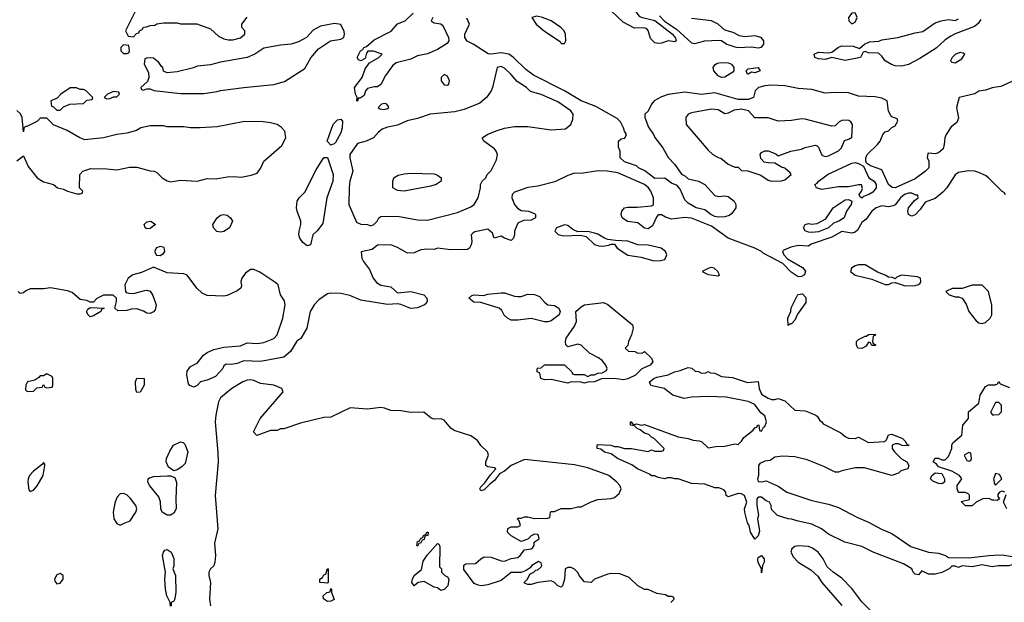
# Model space of a CAD drawing. Header units: inches. Extents: x 2348341 to 2479810, y 460419 to 613669.
# Tile 448 of 656: x 2414168 to 2420063, y 542551 to 546036. Entities that reach past the tile are written whole.
import ezdxf

# ---------------------------------------------------------------- set-up
doc = ezdxf.new("R2010")
doc.units = ezdxf.units.IN
doc.header["$MEASUREMENT"] = 0
doc.layers.add('C4514', color=7, linetype='Continuous')
doc.layers.add('C4524', color=7, linetype='Continuous')

msp = doc.modelspace()

# ---------------------------------------------------------------- linework, layer by layer
at = {"layer": 'C4514', "color": 2}
for points, elevation in [([(2414861, 546090), (2414802, 545970), (2414818, 545938), (2414850, 545934), (2414867.3, 545952.7), (2414882, 545958), (2414886, 545970), (2414902, 545978), (2414908.4, 545991.6), (2414927.3, 545992.7), (2414950, 546002), (2414976.4, 546003.6), (2414990, 546012), (2415030, 546018), (2415110, 546018), (2415130, 546011.3), (2415228.9, 546011.1), (2415310, 545982), (2415358, 545938), (2415390, 545921), (2415415.3, 545915.3), (2415444.7, 545915.3), (2415490, 545926.8), (2415515.3, 545950), (2415515.3, 545970), (2415498, 545990), (2415498, 546010), (2415529.3, 546050.7)], 38), ([(2416642, 546050), (2416632, 546030), (2416650, 546018), (2416690, 546011.3), (2416701, 546001), (2416734.8, 545930), (2416738, 545910), (2416727.3, 545892.7), (2416670, 545857.2), (2416610, 545832.7), (2416550, 545819.3), (2416510, 545800.9), (2416421.4, 545778.6), (2416400.5, 545759.5), (2416358, 545702), (2416330, 545649), (2416310, 545635.3), (2416290, 545635.3), (2416250, 545624), (2416238.8, 545610), (2416230, 545582), (2416206, 545566), (2416194, 545566), (2416190, 545548.7), (2416186, 545550), (2416188, 545570), (2416179, 545590), (2416173.2, 545630), (2416219, 545690), (2416237.5, 545742.5), (2416262, 545778), (2416318, 545810), (2416338, 545830), (2416287.3, 545847.3), (2416252.7, 545847.3), (2416243.6, 545836.4), (2416236, 545804), (2416210, 545789), (2416196.4, 545796.4), (2416189, 545810), (2416209.2, 545850), (2416222, 545858), (2416228.7, 545870), (2416244, 545876), (2416290, 545914.8), (2416392.7, 545967.3), (2416430, 546011), (2416475.3, 546030), (2416524.8, 546075.2)], 34), ([(2420000, 545630.7), (2419990, 545629.3), (2419950, 545614.5), (2419910, 545609.3), (2419886.7, 545593.3), (2419794, 545570), (2419778, 545510), (2419790, 545446), (2419778.8, 545421.2), (2419745.2, 545394.8), (2419714.8, 545350), (2419706.8, 545330), (2419704, 545290), (2419696.7, 545263.3), (2419670, 545239), (2419650, 545234), (2419610, 545238), (2419605.4, 545234.6), (2419602, 545210), (2419611.3, 545191.3), (2419610.6, 545150.6), (2419590.7, 545130), (2419530, 545084.2), (2419410, 545029.7), (2419392.7, 545032.7), (2419369.3, 545049.3), (2419330, 545138), (2419261.2, 545161.2), (2419238.6, 545178.6), (2419234.5, 545190), (2419234.7, 545210), (2419242, 545230), (2419304.5, 545290), (2419319.3, 545310), (2419335.3, 545350), (2419350, 545364.7), (2419370, 545372), (2419390, 545392), (2419410, 545402), (2419426, 545430), (2419422, 545442), (2419390, 545455.3), (2419383.2, 545463.2), (2419369.6, 545489.6), (2419361.2, 545550), (2419330, 545567.3), (2419290, 545575.1), (2419190, 545578), (2419130, 545597.6), (2419050, 545600.5), (2418990, 545596), (2418910, 545619), (2418830, 545624), (2418750, 545640.5), (2418670, 545645.1), (2418630, 545641.3), (2418591.3, 545630), (2418571, 545610), (2418561, 545570), (2418530, 545558), (2418470, 545558), (2418330, 545598), (2418250, 545587.6), (2418150, 545602.9), (2418050, 545588), (2418010, 545574.7), (2417967.7, 545550), (2417950.6, 545530), (2417930, 545488.7), (2417911.3, 545470), (2417910.8, 545450), (2417932.3, 545392.3), (2417962, 545350), (2417970.5, 545330.5), (2418018.8, 545270), (2418050, 545211.3), (2418090.6, 545170.6), (2418130, 545112), (2418150, 545102), (2418170, 545084.7), (2418232, 545070), (2418270, 545050.8), (2418330, 544984.7), (2418350, 544978), (2418390, 544982.8), (2418410, 544978.8), (2418446.8, 544950), (2418456, 544930), (2418456, 544910), (2418430, 544874), (2418415.9, 544864.1), (2418390, 544857), (2418350, 544854.5), (2418330, 544859.5), (2418305.2, 544870), (2418270, 544899), (2418218, 544910), (2418170, 544938), (2418150, 544958), (2418123.1, 545023.1), (2418104, 545044), (2418070, 545059), (2418030, 545089), (2417970, 545086.6), (2417911.5, 545131.5), (2417874, 545150), (2417861.2, 545161.2), (2417790, 545186.6), (2417764, 545210), (2417764, 545250), (2417753.6, 545273.6), (2417754, 545310), (2417770, 545322.8), (2417792, 545328), (2417802, 545350), (2417789, 545369), (2417784, 545390), (2417765.6, 545425.6), (2417745.6, 545445.6), (2417616.9, 545516.9), (2417530, 545551.6), (2417429.3, 545610), (2417244.6, 545704.6), (2417198.8, 545738.8), (2417124.5, 545810), (2417096, 545830), (2417050, 545838.7), (2416989.4, 545829.4), (2416972, 545832), (2416884, 545890), (2416847.3, 545907.3), (2416832.3, 545930), (2416832.3, 545950), (2416861.2, 546010), (2416844.5, 546044.5)], 34), ([(2417999, 546059), (2418028, 546028), (2418100.1, 545980.1), (2418190, 545897.3), (2418210, 545894), (2418270, 545910.4), (2418354, 545914), (2418370.7, 545910.7), (2418402, 545890), (2418450, 545874), (2418470, 545870.7), (2418550, 545874), (2418590, 545867.3), (2418610, 545871.3), (2418624, 545890), (2418624, 545910), (2418608, 545930), (2418570, 545939.3), (2418510, 545932.7), (2418478.6, 545938.6), (2418440.2, 545960.2), (2418390, 545974), (2418349.2, 546010), (2418310, 546029.6), (2418190, 546044.2)], 34), ([(2419923.5, 546036.5), (2419907.1, 546012.9), (2419885.4, 545994.6), (2419768.5, 545951.5), (2419742.8, 545937.2), (2419710, 545915.1), (2419654.7, 545865.3), (2419557, 545803), (2419490, 545767.8), (2419450, 545757.1), (2419410, 545759.4), (2419387.1, 545767.1), (2419349.5, 545790), (2419330, 545817.2), (2419310, 545835.1), (2419250, 545838), (2419230, 545846), (2419218, 545842), (2419202, 545810), (2419110, 545791.5), (2419030, 545809.3), (2418990, 545797.2), (2418950, 545801.2), (2418928.7, 545810), (2418924, 545830), (2418950, 545842.8), (2419010, 545837.3), (2419030, 545841), (2419070, 545870.8), (2419090, 545879.1), (2419158.5, 545878.5), (2419196.4, 545863.6), (2419226, 545890), (2419256.5, 545903.5), (2419312, 545908), (2419330, 545916), (2419426, 545930), (2419530, 545957.3), (2419575.5, 545964.5), (2419650, 546018), (2419686, 546030), (2419730, 546038), (2419770, 546032), (2419790, 546042)], 30), ([(2414150, 545190.8), (2414190, 545222), (2414218, 545158), (2414272, 545090), (2414310, 545066), (2414371, 545051), (2414394, 545030), (2414430, 545022), (2414454, 545010), (2414510, 544994), (2414530, 544994), (2414542, 544998), (2414546, 545010), (2414526, 545030), (2414528, 545110), (2414546, 545130), (2414594.6, 545145.4), (2414690, 545144.7), (2414750, 545138), (2414825.6, 545154.4), (2414870, 545154.8), (2414948.4, 545131.6), (2414974, 545130), (2414990, 545122), (2415022, 545090), (2415050, 545071.3), (2415070, 545066.8), (2415130, 545076), (2415230, 545070.8), (2415290, 545086), (2415343.5, 545083.5), (2415410, 545096), (2415450, 545098.8), (2415494.8, 545094.8), (2415554.8, 545105.2), (2415590, 545118.8), (2415610, 545146), (2415629.7, 545190.3), (2415736.6, 545283.4), (2415761.2, 545330), (2415755.3, 545370), (2415733.2, 545393.2), (2415710, 545408.7), (2415670, 545419), (2415625.6, 545425.6), (2415513.2, 545426.8), (2415350, 545396), (2415249.3, 545389.3), (2415190, 545389), (2415150, 545395.3), (2415050, 545395.3), (2415030, 545402), (2414950, 545402), (2414894, 545390), (2414866.4, 545373.6), (2414810, 545357.2), (2414750, 545349), (2414670.7, 545329.3), (2414558, 545318), (2414528, 545330), (2414452.9, 545372.9), (2414370, 545408), (2414330, 545446), (2414290, 545446), (2414274, 545430), (2414210, 545398), (2414202, 545398), (2414192.7, 545387.3), (2414190, 545366), (2414182, 545450), (2414173.6, 545473.6), (2414150, 545493.2)], 38), ([(2420000, 545058.7), (2419968.7, 545090), (2419950, 545104), (2419904.1, 545124.1), (2419886, 545130), (2419848, 545132), (2419790, 545121.2), (2419770, 545108.7), (2419718.8, 545030), (2419696.2, 545003.8), (2419650, 544966.6), (2419590, 544944), (2419559.9, 544900.1), (2419530, 544869), (2419510, 544861.2), (2419502.7, 544862.7), (2419488.7, 544870), (2419485.2, 544890), (2419489.5, 544910.5), (2419525.6, 544954.4), (2419548, 544970), (2419546, 544986), (2419534, 544986), (2419510, 544998), (2419490, 544999), (2419466, 544990), (2419441, 544970), (2419410.6, 544929.4), (2419398, 544922), (2419370, 544917), (2419330, 544922), (2419296, 544910), (2419271, 544890), (2419236.3, 544843.7), (2419210, 544822), (2419183.4, 544776.6), (2419170, 544764.5), (2419150, 544759.6), (2419090, 544769.6), (2419030, 544734.3), (2418906.4, 544693.6), (2418890, 544681.2), (2418830, 544685.6), (2418785.1, 544674.9), (2418743, 544657), (2418736, 544650), (2418744, 544630), (2418766.2, 544606.2), (2418854.1, 544554.1), (2418872.6, 544532.6), (2418866, 544510), (2418850, 544498.9), (2418830, 544497.7), (2418786.2, 544526.2), (2418736.9, 544576.9), (2418620.1, 544640.1), (2418610, 544649.3), (2418570, 544669.2), (2418410, 544729.7), (2418310, 544801.7), (2418190, 544849.6), (2418150, 544852.4), (2418070, 544843.6), (2418034.8, 544854.8), (2418010, 544868.7), (2417991.6, 544868.4), (2417982, 544858), (2417956.8, 544803.2), (2417930, 544785.2), (2417909.5, 544789.5), (2417870, 544821.2), (2417808, 544828), (2417776, 544850), (2417769.2, 544870), (2417772.3, 544890), (2417789.6, 544910.4), (2417810, 544915.5), (2417864.7, 544915.3), (2417950, 544922.8), (2417962, 544930), (2417962.7, 544970), (2417946, 545010), (2417932.3, 545030), (2417908.7, 545050), (2417750, 545119.7), (2417686, 545130), (2417631.5, 545131.5), (2417530, 545116.2), (2417490, 545117), (2417450, 545104.5), (2417373, 545067), (2417270, 545040.7), (2417210, 545031.8), (2417130, 545005.2), (2417117.3, 544990), (2417114.8, 544970), (2417131, 544930), (2417147.7, 544907.7), (2417170, 544894.8), (2417214, 544890), (2417250, 544876), (2417256, 544870), (2417256, 544850), (2417230, 544837.2), (2417184.7, 544835.3), (2417150, 544818), (2417131.3, 544770), (2417131.3, 544750), (2417124.7, 544730), (2417110, 544715.3), (2417070, 544729), (2417050, 544742), (2417009, 544729), (2416998, 544758), (2416970, 544782), (2416893.7, 544766.3), (2416880.5, 544759.5), (2416871, 544750), (2416874.8, 544710), (2416871.1, 544688.9), (2416862, 544670), (2416850, 544662), (2416750, 544659), (2416670, 544668.7), (2416650, 544662), (2416610, 544664), (2416570, 544659.3), (2416530, 544641.2), (2416490, 544639), (2416430, 544674), (2416390, 544688.7), (2416310, 544688), (2416278, 544662), (2416212, 544648), (2416216, 544610), (2416226, 544590), (2416262, 544542), (2416284.9, 544490), (2416304.8, 544464.8), (2416330, 544448.2), (2416390, 544438), (2416430, 544402.8), (2416509.6, 544410.4), (2416586.8, 544390), (2416605.5, 544370), (2416607.3, 544352.7), (2416601.4, 544338.6), (2416591.3, 544330), (2416550, 544312.8), (2416510, 544308.2), (2416450, 544332.7), (2416430, 544336), (2416370, 544332.6), (2416210, 544357.2), (2416145.6, 544385.6), (2416090, 544398), (2416030, 544399.5), (2416010, 544395.1), (2415959, 544361), (2415930.6, 544330), (2415907.7, 544290), (2415887.3, 544190), (2415850.5, 544129.5), (2415828.1, 544111.9), (2415788.5, 544051.5), (2415750, 544017.2), (2415610, 543991.8), (2415510, 543995.1), (2415470, 543979.3), (2415434, 543974), (2415404.7, 543975.3), (2415390, 543966), (2415384.7, 543950), (2415339.5, 543900.5), (2415290, 543879.3), (2415250.9, 543869.1), (2415230, 543848), (2415210, 543838), (2415187.3, 543847.3), (2415178, 543858), (2415169.3, 543909.3), (2415170, 543934), (2415190, 543962), (2415230, 543982), (2415268.7, 544030), (2415290, 544046), (2415330, 544062.8), (2415390, 544076), (2415490, 544085.5), (2415530, 544103.8), (2415590, 544098.4), (2415630, 544105.2), (2415690, 544128.9), (2415709.6, 544150), (2415743.5, 544250), (2415757.7, 544330), (2415753.4, 544353.4), (2415729.5, 544390), (2415715.3, 544450), (2415702, 544462), (2415606.3, 544526.3), (2415570, 544541.2), (2415550, 544541.2), (2415519.8, 544520.2), (2415498, 544490), (2415491.3, 544470), (2415496.9, 544443.1), (2415492, 544430), (2415470, 544414), (2415410, 544386), (2415390, 544382.7), (2415290, 544386), (2415260.2, 544400.2), (2415228.7, 544430), (2415170, 544508), (2415150, 544515.3), (2415050, 544521.2), (2414970, 544555.3), (2414896.8, 544523.2), (2414844.7, 544510), (2414818, 544490), (2414798, 544450), (2414802, 544410), (2414804.7, 544404.7), (2414819.6, 544399.6), (2414850, 544398), (2414916.9, 544416.9), (2414930, 544418), (2414950, 544412), (2414966, 544386), (2414986, 544330), (2414979.1, 544300.9), (2414970, 544288.7), (2414950, 544279), (2414930, 544281.2), (2414910, 544293.2), (2414870, 544306), (2414836.3, 544303.7), (2414810, 544296), (2414755.3, 544295.3), (2414738, 544310), (2414748, 544350), (2414748, 544370), (2414728.4, 544388.4), (2414670, 544388), (2414630, 544368), (2414610, 544346), (2414590, 544346), (2414570, 544355.3), (2414530, 544362), (2414483.1, 544403.1), (2414454.6, 544414.6), (2414352.1, 544432.1), (2414310, 544426.6), (2414230, 544426), (2414205.2, 544414.8), (2414190, 544402), (2414170, 544398), (2414158, 544410)], 38), ([(2420000, 542764.2), (2419990, 542762.7), (2419930, 542775.3), (2419870, 542762), (2419811.6, 542768.4), (2419790, 542758), (2419770, 542766), (2419750, 542766), (2419734, 542750), (2419690, 542728.7), (2419650, 542718), (2419610, 542718), (2419570, 542738), (2419550, 542715.3), (2419530, 542718), (2419518, 542730), (2419508.7, 542750), (2419460.2, 542780.2), (2419278, 542850), (2419210, 542884), (2419108, 542910), (2419010, 542959), (2418969.3, 542989.3), (2418910, 543019), (2418830, 543035.3), (2418790, 543048.7), (2418769.2, 543049.2), (2418706, 543070), (2418670, 543106), (2418668, 543130), (2418658, 543150), (2418637.2, 543157.2), (2418610, 543179), (2418590, 543179), (2418581, 543170), (2418581, 543130), (2418591, 543071), (2418586, 543050), (2418596.8, 542976.8), (2418590, 542948), (2418570, 542928), (2418544, 542970), (2418535.3, 543010), (2418525.2, 543025.2), (2418508.9, 543088.9), (2418508.7, 543110), (2418521.2, 543150), (2418508.7, 543190), (2418490, 543199.3), (2418470, 543201.2), (2418410, 543182), (2418398, 543190), (2418395.3, 543210), (2418383.1, 543223.1), (2418354.6, 543234.6), (2418330, 543235.3), (2418270, 543258), (2418190, 543262), (2418110, 543288.7), (2418090, 543288.7), (2418070, 543295.3), (2418045.4, 543294.6), (2418030, 543288.7), (2417990, 543298), (2417970, 543308), (2417950, 543308), (2417938, 543318), (2417868, 543350), (2417833.6, 543373.6), (2417748, 543410), (2417710, 543438), (2417670, 543448), (2417647.3, 543467.3), (2417626, 543470), (2417626, 543490), (2417630, 543494), (2417708.4, 543491.6), (2417730, 543482), (2417750, 543482), (2417790, 543471.3), (2417830.9, 543470.9), (2417930, 543452), (2417950, 543462), (2417970, 543454), (2418010, 543454), (2418022, 543458), (2418026, 543470), (2417966, 543530), (2417950, 543538), (2417934, 543554), (2417910, 543562), (2417883.1, 543583.1), (2417866, 543590), (2417850, 543606), (2417826, 543610), (2417826, 543630), (2417830, 543631), (2417838, 543618), (2417850, 543614), (2417862, 543618), (2417890, 543611.3), (2417910, 543614.8), (2418110, 543541), (2418170.9, 543530.9), (2418199.6, 543519.6), (2418236.9, 543516.9), (2418250, 543512), (2418290, 543474), (2418336.4, 543483.6), (2418390, 543484.7), (2418450, 543498), (2418470, 543494), (2418490, 543514), (2418503.1, 543536.9), (2418560.4, 543579.6), (2418570, 543594), (2418582, 543598), (2418587.3, 543612.7), (2418594, 543610), (2418598, 543578), (2418610, 543574), (2418622, 543598), (2418630, 543602), (2418639, 543630), (2418630, 543666), (2418604.7, 543684.7), (2418570, 543734), (2418530, 543752.3), (2418398.6, 543778.6), (2418290, 543782.7), (2418190, 543777.2), (2418146, 543770), (2418078, 543790), (2418026, 543830), (2417947.9, 543847.9), (2417939, 543870), (2417964, 543890), (2417982.3, 543897.7), (2418050, 543910.6), (2418088.7, 543930), (2418122.7, 543937.3), (2418170, 543956), (2418191.6, 543951.6), (2418212.7, 543932.7), (2418231.6, 543931.6), (2418250, 543922), (2418276.4, 543923.6), (2418290, 543932), (2418303.6, 543923.6), (2418330, 543922), (2418370, 543901), (2418436.3, 543896.3), (2418526.2, 543866.2), (2418590, 543871), (2418594.9, 543830), (2418610, 543794.8), (2418650, 543771.3), (2418670, 543764.7), (2418690, 543764.7), (2418710, 543770.8), (2418750, 543756), (2418810, 543701), (2418870, 543696), (2418931.6, 543671.6), (2418943.6, 543663.6), (2418958, 543638), (2418970.7, 543630.7), (2418978, 543618), (2419085.4, 543565.4), (2419110, 543542), (2419130, 543532), (2419170, 543531.3), (2419190, 543538), (2419250, 543506), (2419348, 543512), (2419358, 543522), (2419370, 543552), (2419390, 543556), (2419454, 543530), (2419472.7, 543512.7), (2419478, 543498), (2419492, 543490), (2419490, 543486), (2419451.6, 543488.4), (2419430, 543499), (2419410, 543499), (2419392, 543490), (2419391, 543470), (2419406.8, 543450), (2419448.6, 543408.6), (2419478.8, 543390), (2419491.3, 543368.7), (2419484.7, 543350), (2419443.4, 543336.6), (2419430, 543324), (2419390, 543309.2), (2419225.4, 543354.6), (2419170, 543355.3), (2419090, 543338), (2419071.1, 543328.9), (2419050, 543328.7), (2418983.1, 543363.1), (2418882, 543402), (2418810, 543421.2), (2418735.3, 543424.7), (2418690, 543418), (2418662, 543398), (2418630, 543395.3), (2418599.6, 543380.4), (2418591.3, 543368.7), (2418591.1, 543308.9), (2418586, 543290), (2418590, 543274), (2418610, 543272), (2418636.9, 543276.9), (2418710, 543244.7), (2418762, 543210), (2418910, 543158.8), (2419010, 543138), (2419070, 543118), (2419179.8, 543059.8), (2419250, 543030.8), (2419328, 542988), (2419390, 542962.8), (2419504.4, 542884.4), (2419610, 542850.8), (2419670, 542844), (2419710.6, 542830.6), (2419730, 542818), (2419850, 542816), (2419970, 542830.8), (2420000, 542832.3)], 38), ([(2418066, 542550), (2418086, 542570), (2418082, 542582), (2418070, 542586), (2418050, 542586), (2418034.6, 542594.6), (2417983.1, 542603.1), (2417930, 542628), (2417910, 542628), (2417868.9, 542648.9), (2417818, 542698), (2417760.4, 542720.4), (2417710, 542722), (2417690, 542718), (2417610, 542688.7), (2417590, 542669), (2417550, 542674), (2417517.2, 542710), (2417510, 542728), (2417490, 542748), (2417470, 542758), (2417450, 542758), (2417434, 542750), (2417431, 542690), (2417418, 542650), (2417410, 542642), (2417390, 542649), (2417370, 542668.7), (2417350, 542679), (2417270, 542669), (2417230, 542658), (2417210, 542658), (2417190, 542666), (2417188, 542670), (2417208, 542690), (2417222, 542718), (2417246, 542730), (2417258, 542742), (2417270, 542744.7), (2417290, 542762), (2417294, 542770), (2417290, 542786), (2417275.3, 542795.3), (2417234, 542770), (2417223.6, 542756.4), (2417199.6, 542740.4), (2417171.3, 542728.7), (2417110, 542728), (2417050, 542682), (2416970, 542656), (2416930.6, 542649.4), (2416912.3, 542652.3), (2416890, 542664), (2416827.3, 542747.3), (2416827.3, 542772.7), (2416840.2, 542779.8), (2416898, 542782), (2416929.2, 542810.8), (2416950, 542822.8), (2416990, 542821), (2417050, 542799.1), (2417070, 542797.3), (2417110, 542813.4), (2417150, 542818.8), (2417164, 542830), (2417190, 542864.7), (2417230, 542871), (2417241.2, 542878.8), (2417249, 542890), (2417248.9, 542911.1), (2417278, 542930), (2417275.3, 542950), (2417270, 542955.3), (2417250, 542958), (2417230, 542948), (2417211, 542929), (2417170, 542915.3), (2417110, 542948), (2417088, 542970), (2417090, 542992), (2417110, 543002), (2417150, 543002), (2417166, 543010), (2417158, 543038), (2417148.4, 543048.4), (2417150, 543054), (2417170, 543054), (2417190, 543062), (2417210, 543062), (2417250, 543052), (2417330, 543054), (2417342, 543058), (2417346, 543090), (2417350, 543094), (2417370, 543094), (2417410, 543112), (2417470, 543112), (2417510, 543122), (2417530, 543122), (2417590, 543152), (2417630, 543164.7), (2417710, 543171), (2417730, 543178), (2417758, 543202), (2417768.7, 543230), (2417762, 543250), (2417744, 543270), (2417695.3, 543310), (2417570, 543354.5), (2417490, 543374), (2417190, 543405.2), (2417110, 543369.3), (2417070, 543336), (2417041.1, 543318.9), (2417010, 543279), (2416982, 543258), (2416950, 543224), (2416930, 543218), (2416924, 543230), (2416930, 543242), (2416954, 543266), (2416986, 543314), (2417018, 543350), (2417010, 543355.3), (2416970, 543362), (2416958, 543370), (2416958, 543390), (2416974, 543430), (2416968, 543450), (2416930, 543488), (2416910, 543519), (2416870, 543546), (2416770, 543579.3), (2416750, 543593.2), (2416710, 543639.3), (2416690, 543647.3), (2416650, 543647.1), (2416632.3, 543652.3), (2416587.9, 543687.9), (2416510, 543687), (2416450, 543696), (2416390, 543697.2), (2416352.5, 543712.5), (2416330, 543716), (2416250, 543706), (2416146, 543714), (2416030, 543658), (2415990, 543655.3), (2415850, 543622), (2415750, 543588.7), (2415730, 543588), (2415710, 543578), (2415670, 543578), (2415588.4, 543548.4), (2415568, 543570), (2415608.7, 543650), (2415746, 543810), (2415738, 543830), (2415689.1, 543849.1), (2415610, 543859), (2415570, 543877.2), (2415550, 543881.2), (2415530, 543879.3), (2415504.7, 543870), (2415438, 543830), (2415370, 543774), (2415358.8, 543750), (2415342.8, 543670), (2415339.1, 543630), (2415355.3, 543444.7), (2415356, 543390), (2415339.1, 543190), (2415354.8, 542990), (2415335.3, 542904.7), (2415341, 542830), (2415336, 542790), (2415330.7, 542769.3), (2415311.3, 542750), (2415301, 542730), (2415301, 542710), (2415310.8, 542670), (2415304.9, 542570), (2415310.6, 542530)], 42), ([(2420000, 543161.5), (2419990, 543162), (2419972.5, 543172.5), (2419934, 543170), (2419894, 543150), (2419870, 543128), (2419830, 543128), (2419806, 543154), (2419855.3, 543164.7), (2419855.3, 543190), (2419850, 543198), (2419830, 543208), (2419788.4, 543208.4), (2419782, 543230), (2419782, 543250), (2419808.7, 543290), (2419795.3, 543310), (2419750, 543335.3), (2419670, 543362), (2419657.2, 543377.2), (2419638, 543390), (2419640.4, 543399.6), (2419650, 543412), (2419670, 543412), (2419690, 543402), (2419710, 543402), (2419730, 543422), (2419748.7, 543470), (2419748.7, 543491.3), (2419754.6, 543505.4), (2419808.7, 543550), (2419815.3, 543610), (2419848, 543650), (2419848, 543690), (2419910, 543742), (2419919, 543790), (2419950, 543842), (2419968.7, 543851.3), (2420000, 543851.9)], 38), ([(2420000, 543726), (2419982, 543690), (2419983.6, 543683.6), (2419992.7, 543672.7), (2420000, 543672.9)], 38), ([(2420000, 543292), (2419999.3, 543290), (2420000, 543284.3)], 38), ([(2419262.5, 542502.5), (2419210, 542554), (2419150, 542634), (2419090, 542694), (2419038, 542730), (2419003.1, 542763.1), (2418978, 542810), (2418948.7, 542850), (2418914.5, 542874.5), (2418890, 542885.2), (2418830, 542889), (2418810, 542884), (2418791.3, 542870), (2418786, 542850), (2418801.4, 542821.4), (2418830, 542791), (2418905.4, 542745.4), (2418946.4, 542706.4), (2418971.3, 542670), (2419090.6, 542530.6)], 42)]:
    msp.add_lwpolyline(points, dxfattribs=dict(at, elevation=elevation))
for points, elevation in [([(2418090, 545902.7), (2418050, 545909.5), (2418010, 545895.6), (2417990, 545893.6), (2417970, 545898.4), (2417944.4, 545924.4), (2417931.5, 545971.5), (2417922, 545982), (2417910, 545987), (2417850, 545984.7), (2417781.6, 546021.6), (2417710, 546089.3), (2417715.8, 546110), (2417730, 546130.2), (2417750, 546138.2), (2417770, 546135.9), (2417851.8, 546091.8), (2417878, 546058), (2417890, 546050.4), (2417970, 546031.4), (2418076.4, 545950), (2418095.2, 545924.8), (2418098.8, 545910)], 30), ([(2417263.5, 546056.5), (2417234, 546050), (2417261, 546010), (2417310, 545966.8), (2417404.7, 545904.7), (2417410, 545894), (2417430, 545894), (2417438, 545910), (2417435.3, 545950), (2417428, 545970), (2417408, 545990), (2417350, 546029.2), (2417298, 546050)], 34), ([(2419170, 546078), (2419150, 546075.3), (2419131.3, 546050), (2419132, 546030), (2419150, 546012), (2419170, 546022), (2419182, 546050), (2419175.3, 546070)], 34), ([(2416053.6, 546013.6), (2415970, 545997.2), (2415925.8, 545974.2), (2415884.7, 545930), (2415836.8, 545903.2), (2415794, 545890), (2415730, 545884.5), (2415630, 545866.6), (2415576, 545830), (2415530, 545809.6), (2415370, 545782.7), (2415310, 545766), (2415230, 545759), (2415208.9, 545748.9), (2415110, 545724), (2415050, 545718), (2415028.7, 545728.7), (2415026, 545750), (2415016.4, 545756.4), (2415000.4, 545780.4), (2414970, 545806), (2414932.7, 545807.3), (2414918, 545802), (2414914, 545770), (2414939.6, 545719.6), (2414942, 545690), (2414932.7, 545667.3), (2414894, 545630), (2414898, 545618), (2414910, 545614), (2414930, 545622), (2414950, 545622), (2414971.6, 545611.6), (2415130, 545594.8), (2415270, 545594), (2415350, 545607.3), (2415370, 545613.4), (2415510, 545630.4), (2415690, 545648.4), (2415754.3, 545665.7), (2415875.5, 545744.5), (2415911.5, 545808.5), (2415957.5, 545862.5), (2416029.4, 545910.6), (2416090, 545918.8), (2416108.7, 545930), (2416113.2, 545950), (2416110, 545966), (2416090, 546008)], 38), ([(2414790, 545886), (2414774, 545870), (2414774, 545850), (2414790, 545834), (2414810, 545834), (2414822, 545838), (2414826, 545850), (2414822, 545882)], 38), ([(2419799, 545839), (2419772, 545830), (2419752, 545810), (2419742, 545790), (2419750, 545782), (2419770, 545778), (2419810, 545802), (2419826, 545830), (2419816.4, 545836.4)], 34), ([(2417050, 545755.1), (2417027.3, 545750), (2416999.1, 545630), (2416990.6, 545610), (2416963, 545570), (2416923.9, 545536.1), (2416830, 545499.5), (2416774.2, 545485.8), (2416624.7, 545470), (2416550, 545444.2), (2416488.6, 545431.4), (2416430, 545406), (2416370, 545393.2), (2416339.1, 545380.9), (2416316.3, 545363.7), (2416286, 545330), (2416242, 545310), (2416190, 545295.3), (2416144, 545230), (2416144, 545210), (2416162.8, 545130), (2416145.5, 545070), (2416140.5, 545030), (2416139.1, 544930), (2416184.7, 544824.7), (2416210, 544812), (2416250, 544811.3), (2416270, 544802), (2416288.4, 544811.6), (2416308.7, 544831.3), (2416318, 544850), (2416330, 544858), (2416430, 544861), (2416550, 544838.8), (2416610, 544837.3), (2416790, 544883), (2416870, 544916.3), (2416889.2, 544930), (2416912.3, 544970), (2416928, 545030), (2416928, 545050), (2416938, 545070), (2416958, 545090), (2416966, 545110), (2416990, 545134), (2417003.1, 545156.9), (2417022, 545198), (2417028.9, 545228.9), (2417021.2, 545250), (2417010, 545264), (2416948, 545310), (2416938, 545330), (2416970, 545351), (2417026.8, 545373.2), (2417070, 545387.3), (2417130, 545396.3), (2417210, 545396.3), (2417350, 545376.3), (2417436, 545384), (2417468.7, 545410), (2417480.4, 545439.6), (2417482, 545470), (2417468, 545490), (2417390, 545544), (2417290, 545589.2), (2417226, 545606), (2417202, 545630), (2417146.8, 545666.8), (2417110, 545709), (2417070, 545745.2)], 38), ([(2418370, 545689.4), (2418350, 545699.3), (2418323.7, 545730), (2418320.9, 545750), (2418330, 545766), (2418344.5, 545775.5), (2418370, 545780.7), (2418410, 545777.3), (2418430.6, 545770.6), (2418444.7, 545750), (2418444.7, 545730), (2418438.8, 545721.2), (2418390, 545692.7)], 30), ([(2418570, 545719), (2418550, 545722), (2418530, 545709.3), (2418526, 545710), (2418518, 545730), (2418530, 545742), (2418590.5, 545750.5), (2418602, 545730)], 30), ([(2416710, 545708), (2416692, 545690), (2416692, 545670), (2416710, 545646), (2416730, 545644.7), (2416738, 545650), (2416742, 545670), (2416730, 545698)], 38), ([(2414470, 545628.7), (2414414, 545590), (2414392.7, 545567.3), (2414354, 545550), (2414358, 545518), (2414370, 545514), (2414390, 545494), (2414410, 545494), (2414430, 545514), (2414468.4, 545531.6), (2414550, 545534), (2414570, 545554), (2414602, 545558), (2414606, 545570), (2414566, 545610), (2414550, 545618), (2414530, 545618), (2414508.4, 545628.4)], 38), ([(2414730, 545606), (2414694, 545590), (2414674, 545570), (2414690, 545562), (2414710, 545564.7), (2414730, 545574), (2414750, 545574), (2414766, 545590), (2414762, 545602)], 38), ([(2416354, 545534), (2416334, 545530), (2416314, 545510), (2416323.6, 545503.6), (2416350, 545498), (2416370, 545504.7), (2416378, 545510), (2416376.4, 545516.4), (2416366, 545530)], 38), ([(2418310, 545500.9), (2418190, 545478), (2418171.3, 545470), (2418156, 545450), (2418158.8, 545410), (2418290, 545256), (2418318, 545230), (2418350, 545211.3), (2418366.8, 545206.8), (2418410, 545172), (2418450, 545154), (2418470, 545154), (2418490, 545134), (2418527.3, 545132.7), (2418606.4, 545106.4), (2418650, 545076), (2418670, 545071), (2418730, 545072), (2418750, 545078), (2418788, 545110), (2418780.4, 545120.4), (2418750, 545148), (2418730, 545154), (2418690, 545178), (2418650, 545179), (2418624.7, 545184.7), (2418605.2, 545205.2), (2418602, 545230), (2418610, 545242), (2418630, 545251.3), (2418650, 545251), (2418694.4, 545234.4), (2418710, 545222), (2418786, 545250), (2418850, 545261), (2418870, 545271), (2418930, 545284.7), (2418942, 545282), (2418950, 545274), (2418970, 545224.7), (2418990, 545218), (2419010, 545222), (2419070, 545252), (2419088, 545270), (2419107.3, 545312.7), (2419136.4, 545323.6), (2419150, 545334), (2419155.3, 545410), (2419144.7, 545424.7), (2419132.7, 545432.7), (2419115.5, 545435.5), (2419090, 545432.7), (2419074.4, 545425.6), (2419050, 545402), (2419030, 545399), (2418870, 545440.5), (2418850, 545442.4), (2418790, 545432.8), (2418710, 545429.6), (2418650, 545449.6), (2418569.5, 545449.5), (2418530.9, 545490.9), (2418490, 545500.4), (2418445.4, 545494.6), (2418410, 545476), (2418390, 545473.2), (2418350, 545496)], 38), ([(2416030, 545285.2), (2416009.4, 545310), (2416036.2, 545390), (2416046.9, 545413.1), (2416062.7, 545430), (2416070, 545436.3), (2416090, 545441), (2416101, 545430), (2416099.5, 545390), (2416090, 545359), (2416058, 545302), (2416050, 545293.2)], 34), ([(2415890, 544683.7), (2415863.5, 544703.5), (2415845.1, 544730), (2415839.6, 544750), (2415840.7, 544770), (2415851.8, 544810), (2415852, 544830), (2415829.3, 544890), (2415826, 544910), (2415829.3, 544950), (2415841.2, 544970), (2415876.1, 545003.9), (2415942.5, 545137.5), (2415990, 545212), (2416010, 545212), (2416044.9, 545110), (2416042, 545070), (2416007.3, 544970), (2415983.4, 544816.6), (2415950, 544772.7), (2415923.8, 544750), (2415910, 544689.2)], 34), ([(2419210, 544969.2), (2419198, 544978), (2419195.3, 544990), (2419209, 545010), (2419213.6, 545026.4), (2419208, 545048), (2419190, 545048.7), (2419130, 545035.3), (2419070, 545036), (2418970, 545021.2), (2418938, 545030), (2418928.7, 545050), (2418942, 545058), (2418950, 545070.7), (2419008.3, 545111.7), (2419150, 545177), (2419170, 545181.3), (2419190, 545176.4), (2419219.3, 545159.3), (2419251.3, 545090), (2419284.7, 545070), (2419296, 545050), (2419296, 545030), (2419275.9, 545004.1), (2419252, 544990), (2419220.7, 544979.3)], 34), ([(2416470, 545009.3), (2416430, 545014), (2416402, 545030), (2416402, 545070), (2416408, 545090), (2416433.6, 545106.4), (2416470, 545114.8), (2416510, 545117.3), (2416650, 545113.4), (2416670, 545106), (2416691.3, 545090), (2416691.3, 545070), (2416662, 545050), (2416630, 545039.3)], 38), ([(2418910, 544762), (2418890, 544764.2), (2418870, 544773.2), (2418861.6, 544790), (2418870, 544810.4), (2418890, 544816.4), (2418910, 544812.7), (2418943.7, 544816.3), (2418994.8, 544845.2), (2419039.5, 544910), (2419110, 544958), (2419130, 544960.7), (2419151, 544951), (2419145.5, 544930), (2419119.3, 544890), (2419104.7, 544850), (2419072, 544830), (2419041.1, 544818.9), (2419010.8, 544790), (2418950, 544767)], 34), ([(2415370, 544765.2), (2415349, 544769), (2415328.7, 544790), (2415324, 544810), (2415350, 544850.8), (2415370, 544866.8), (2415390, 544870.8), (2415410, 544866), (2415430.6, 544850.6), (2415442, 544830), (2415424.7, 544790), (2415390, 544769.2)], 34), ([(2414930, 544784.5), (2414919, 544790), (2414914, 544810), (2414930, 544826), (2414954, 544830), (2414982, 544810), (2414950, 544787.3)], 34), ([(2417430, 544809), (2417382, 544790), (2417372, 544770), (2417391.1, 544751.1), (2417423.5, 544743.5), (2417526.4, 544746.4), (2417558.8, 544738.8), (2417610, 544691), (2417636.5, 544683.5), (2417658.6, 544681.4), (2417693.6, 544686.4), (2417710, 544694), (2417730, 544694), (2417744.7, 544670), (2417810, 544627.7), (2417890, 544614.8), (2417965.6, 544594.4), (2418004.7, 544595.3), (2418030, 544602), (2418042, 544630), (2418034, 544650), (2418008, 544670), (2417930, 544686.6), (2417869.4, 544689.4), (2417810, 544712), (2417734.6, 544714.6), (2417690, 544722), (2417670, 544728.7), (2417630, 544753.2), (2417610, 544759), (2417570, 544768), (2417510, 544766), (2417480.2, 544780.2), (2417450, 544804)], 42), ([(2415010, 544679), (2414988, 544672), (2414976, 544650), (2414986.8, 544626.8), (2415010, 544624.7), (2415030, 544638), (2415037.2, 544650), (2415032.3, 544672.3)], 38), ([(2418310, 544553.2), (2418294, 544550), (2418254, 544530), (2418290, 544511.3), (2418350, 544504.7), (2418358, 544510), (2418348.7, 544530), (2418326, 544550)], 42), ([(2419230, 544568.7), (2419190, 544568.7), (2419170, 544564), (2419147.7, 544550), (2419142.8, 544530), (2419170, 544507.7), (2419270, 544484), (2419350, 544452), (2419370, 544452), (2419390, 544462), (2419410, 544464.7), (2419470, 544444), (2419530, 544446.8), (2419550, 544451.3), (2419559.3, 544460.7), (2419564, 544470), (2419562, 544490), (2419542.8, 544497.2), (2419450, 544508.7), (2419422, 544498), (2419410, 544486), (2419394.6, 544494.6), (2419370, 544495.3), (2419350, 544508.7), (2419304.7, 544524.7)], 42), ([(2419870, 544448.7), (2419811.1, 544428.9), (2419751.6, 544428.4), (2419714, 544410), (2419734, 544390), (2419770, 544378), (2419790, 544378), (2419811.1, 544371.1), (2419834.4, 544334.4), (2419851, 544290), (2419895.3, 544235.3), (2419910, 544222), (2419919.6, 544219.6), (2419930, 544218), (2419950, 544224.7), (2419978, 544250), (2419988.7, 544270), (2419988.9, 544328.9), (2419968.7, 544410), (2419930, 544448)], 42), ([(2417150, 544381), (2417170, 544381), (2417210, 544394.8), (2417250, 544392.7), (2417280.6, 544380.6), (2417310, 544346), (2417330, 544330.4), (2417370, 544326.8), (2417396, 544310), (2417404.7, 544290), (2417398, 544270), (2417350, 544234), (2417330, 544229.2), (2417309.3, 544229.3), (2417230, 544249.2), (2417150, 544239), (2417110, 544239), (2417088.7, 544250), (2417069.4, 544269.4), (2417055.5, 544295.5), (2417038, 544310), (2416930, 544344), (2416886.3, 544346.3), (2416858, 544370), (2416874.6, 544385.4), (2416889.1, 544390.9), (2416945.4, 544385.4), (2416970, 544394.8), (2417050, 544402), (2417070, 544402), (2417130, 544382.8)], 38), ([(2418770, 544206), (2418767.8, 544250), (2418784.7, 544290), (2418787.3, 544312.7), (2418828, 544392), (2418855.4, 544395.4), (2418874.7, 544374.7), (2418875.3, 544344.7), (2418826, 544274), (2418810, 544239), (2418790, 544217.2), (2418782.8, 544217.2)], 38), ([(2417870, 544042), (2417896.4, 544043.6), (2417910, 544052), (2417950.9, 544010.9), (2417958, 543990), (2417942, 543970), (2417893.4, 543946.6), (2417854.8, 543910), (2417810, 543886.6), (2417780.9, 543880.9), (2417730, 543889.2), (2417651.6, 543888.4), (2417610, 543868.7), (2417570, 543868), (2417550, 543862), (2417528.4, 543868.4), (2417470, 543868.7), (2417450, 543862), (2417350, 543884), (2417310, 543882), (2417288, 543890), (2417282, 543922), (2417266, 543930), (2417267.3, 543947.3), (2417270, 543952), (2417290, 543954), (2417310, 543971.3), (2417430, 543972), (2417474, 543930), (2417478, 543918), (2417490, 543914), (2417547.3, 543912.7), (2417570, 543902), (2417588.4, 543911.6), (2417610, 543912), (2417630, 543922), (2417656.4, 543923.6), (2417682, 543938), (2417686, 543950), (2417678, 543970), (2417656.5, 543996.5), (2417633.6, 544013.6), (2417580.2, 544040.2), (2417530, 544088), (2417510, 544095.3), (2417450, 544078), (2417438, 544090), (2417435.3, 544110), (2417439, 544130), (2417490, 544202), (2417502, 544230), (2417498, 544290), (2417530, 544318.8), (2417550, 544330.6), (2417663.6, 544343.6), (2417690, 544332), (2417838, 544210), (2417841, 544190), (2417830.9, 544150.9), (2417814, 544110), (2417810, 544086), (2417794, 544070), (2417812.7, 544052.7), (2417851.1, 544051.1)], 38), ([(2414590, 544258), (2414578, 544270), (2414568.9, 544288.9), (2414576.4, 544303.6), (2414590, 544314), (2414674, 544310), (2414658, 544302), (2414654, 544290), (2414610, 544264)], 38), ([(2419270, 544086), (2419262, 544102), (2419250, 544106), (2419236.9, 544083.1), (2419210, 544068.7), (2419186, 544070), (2419178, 544090), (2419178, 544110), (2419190, 544122), (2419230, 544142), (2419238, 544142), (2419250, 544152), (2419290, 544154), (2419291.6, 544148.4), (2419278, 544142), (2419274, 544110), (2419278, 544098), (2419294, 544090), (2419290, 544086)], 38), ([(2414330, 543918), (2414310, 543906), (2414290, 543906), (2414283.6, 543896.4), (2414259.6, 543880.4), (2414214, 543870), (2414204.7, 543850), (2414202, 543822), (2414212.7, 543812.7), (2414250, 543814), (2414270, 543834), (2414302, 543838), (2414310, 543854), (2414318, 543838), (2414330, 543834), (2414362, 543838), (2414366, 543850), (2414366, 543890), (2414362, 543902)], 42), ([(2414870, 543806), (2414863.1, 543823.1), (2414862, 543870), (2414870, 543892), (2414914, 543890), (2414914, 543850), (2414890, 543808)], 38), ([(2415090, 543338), (2415058.7, 543358.7), (2415045.1, 543390), (2415047.3, 543410), (2415066, 543454), (2415089.6, 543490.4), (2415130, 543511), (2415146.8, 543506.8), (2415156.8, 543496.8), (2415174.8, 543450), (2415158.5, 543381.5), (2415139.7, 543360.3), (2415110, 543342.9)], 38), ([(2419850, 543446), (2419822, 543430), (2419838, 543398), (2419850, 543394), (2419862, 543398), (2419866, 543410), (2419862, 543442)], 38), ([(2414310, 543386), (2414303.6, 543376.4), (2414250, 543335.3), (2414226.8, 543310), (2414218.8, 543290), (2414216, 543270), (2414223.6, 543223.6), (2414230, 543214), (2414250, 543222), (2414272, 543248), (2414309, 543310), (2414318, 543370), (2414318, 543378)], 42), ([(2419690, 543259), (2419670, 543261.2), (2419636, 543276), (2419622, 543290), (2419628.7, 543310), (2419650, 543326), (2419690, 543322), (2419706, 543290), (2419704.7, 543270)], 38), ([(2415050, 543071.2), (2415021.6, 543090), (2415012.8, 543110), (2415011.4, 543151.4), (2415001.6, 543181.6), (2414947.2, 543247.2), (2414935.3, 543270), (2414938, 543290), (2414944.7, 543295.3), (2414970, 543302.8), (2415052.1, 543307.9), (2415070, 543308), (2415096.5, 543296.5), (2415107.1, 543267.1), (2415102, 543170), (2415104.4, 543110), (2415090, 543084.2), (2415070, 543072.6)], 38), ([(2414790, 543202), (2414770, 543199), (2414750, 543178), (2414736.8, 543143.2), (2414726.8, 543090), (2414730.9, 543050.9), (2414750, 543022), (2414770, 543012), (2414790, 543022), (2414830, 543038), (2414864, 543090), (2414869, 543110), (2414864, 543130), (2414831.9, 543171.9), (2414810, 543194)], 42), ([(2416550, 542886), (2416546, 542890), (2416550, 542914), (2416562, 542918), (2416570, 542934), (2416582, 542938), (2416586, 542950), (2416602, 542958), (2416606, 542970), (2416614, 542970), (2416612, 542950), (2416594, 542946), (2416590, 542926), (2416578, 542922), (2416570, 542906), (2416558, 542902)], 42), ([(2416690, 542622), (2416670, 542638), (2416650, 542642), (2416590, 542675.3), (2416554, 542670), (2416530, 542649), (2416515.3, 542670), (2416519, 542690), (2416529.6, 542710.4), (2416573.6, 542746.4), (2416583.3, 542796.7), (2416607.5, 542832.5), (2416670, 542902), (2416678, 542898), (2416683.6, 542883.6), (2416682, 542762), (2416694, 542750), (2416694, 542730), (2416714, 542710), (2416730, 542702), (2416738, 542690), (2416731.6, 542648.4), (2416710, 542628)], 42), ([(2415070, 542528), (2415068, 542550), (2415049.5, 542589.5), (2415040.7, 542630), (2415037, 542690), (2415041.2, 542730), (2415024, 542830), (2415029, 542851), (2415038, 542862), (2415050, 542866.8), (2415074, 542850), (2415090, 542812), (2415090.6, 542769.4), (2415084.7, 542750), (2415100.5, 542710), (2415102, 542610), (2415094, 542566), (2415090, 542558), (2415074, 542550), (2415074, 542530)], 38), ([(2418610, 542726), (2418609, 542750), (2418590, 542788), (2418587.3, 542807.3), (2418590, 542818), (2418610, 542831), (2418626, 542810), (2418626, 542790), (2418616, 542770)], 38), ([(2416010, 542666), (2415966, 542670), (2415966, 542690), (2415982, 542698), (2415990, 542714), (2416002, 542718), (2416010, 542752), (2416014, 542750), (2416014, 542670)], 42), ([(2414410, 542722), (2414390, 542715.3), (2414376, 542690), (2414378, 542678), (2414390, 542662), (2414410, 542664.7), (2414428.7, 542690), (2414428, 542710)], 42), ([(2416010, 542555.3), (2415988, 542572), (2415986, 542590), (2416006, 542610), (2416026, 542614), (2416030, 542634), (2416034, 542630), (2416034, 542610), (2416050, 542568), (2416030, 542558)], 42)]:
    msp.add_lwpolyline(points, close=True, dxfattribs=dict(at, elevation=elevation))
at = {"layer": 'C4524', "color": 2}
for points, elevation in [([(2421195.6, 546044.4), (2421172.8, 546027.2), (2420950, 545959.3), (2420890, 545934.4), (2420791.8, 545908.2), (2420750, 545902.4), (2420690, 545906.3), (2420670, 545894.5), (2420652.3, 545867.7), (2420631.1, 545848.9), (2420564.9, 545815.1), (2420451.1, 545728.9), (2420370, 545693.3), (2420313.5, 545686.5), (2420290, 545688), (2420270, 545696.9), (2420230, 545726.3), (2420210, 545731.2), (2420190, 545723.5), (2420130, 545676.3), (2420043.1, 545636.9), (2420000, 545630.7)], 34), ([(2420070, 544988.7), (2420062, 545002), (2420050, 545008.7), (2420000, 545058.7)], 38), ([(2420000, 543851.9), (2420008, 543852), (2420022, 543858), (2420030, 543872), (2420038, 543858), (2420094.8, 543834.8)], 38), ([(2420000, 543672.9), (2420030, 543674), (2420046, 543690), (2420046, 543730), (2420030, 543746), (2420010, 543746), (2420000, 543726)], 38), ([(2420000, 543284.3), (2420002.5, 543262.5), (2420010, 543251.3), (2420048.7, 543290), (2420035.3, 543315.3), (2420010, 543322), (2420000, 543292)], 38), ([(2420066, 543210), (2420050, 543215.3), (2420034, 543210), (2420023.6, 543196.4), (2420023.6, 543183.6), (2420034, 543170), (2420019.6, 543160.4), (2420000, 543161.5)], 38), ([(2420078, 543110), (2420058, 543150), (2420074.6, 543194.6)], 38), ([(2420000, 542832.3), (2420050, 542834.8), (2420110, 542824.7), (2420150, 542834), (2420250, 542833.4), (2420310, 542822.8), (2420378, 542790), (2420378, 542770), (2420370, 542762), (2420352, 542750), (2420310, 542737.2), (2420210, 542735.3), (2420110, 542775.3), (2420090, 542769), (2420028.7, 542768.7), (2420000, 542764.2)], 38)]:
    msp.add_lwpolyline(points, dxfattribs=dict(at, elevation=elevation))

doc.saveas('drawing.dxf')
